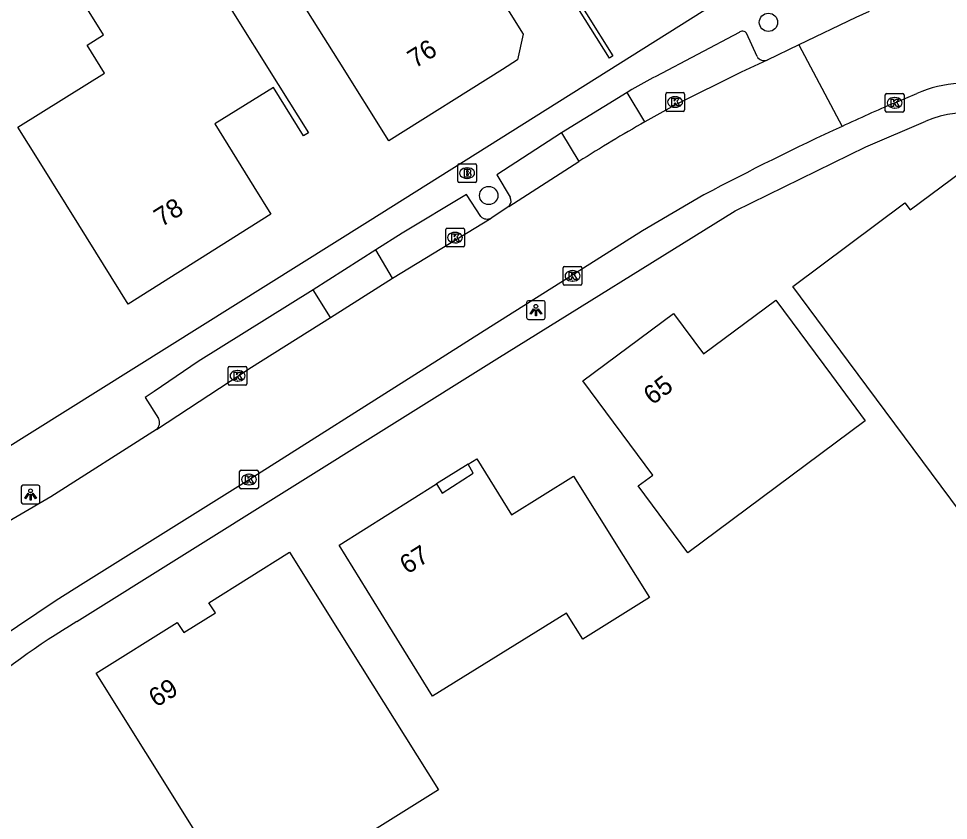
# Model space of a CAD drawing. Extents: x 157767 to 159171, y 387842 to 389425.
# Drawn here: x 158095.79 to 158145.55, y 388835.72 to 388878.6 of the extents above; entities that cross this region are included whole.
import ezdxf

# ---------------------------------------------------------------- set-up
doc = ezdxf.new("R2010")
doc.units = 0
for name, color, linetype in [('IMGEO_Boom', 7, 'Continuous'), ('IMGEO_Brandkraan', 7, 'Continuous'), ('IMGEO_Kolk', 7, 'Continuous'), ('IMGEO_Lichtpunt', 7, 'Continuous'), ('IMGEO_Pand', 7, 'Continuous'), ('IMGEO_Pand_nummerreeks', 7, 'Continuous'), ('IMGEO_Pand_overbouw', 7, 'Continuous'), ('IMGEO_Rijbaan_lokaal_open', 7, 'Continuous'), ('IMGEO_Voetpad_open', 7, 'Continuous')]:
    doc.layers.add(name, color=color, linetype=linetype)

msp = doc.modelspace()

# ---------------------------------------------------------------- linework, layer by layer
at = {"layer": 'IMGEO_Boom'}
for centre in [(158135.924, 388878.405), (158120.953, 388869.143)]:
    msp.add_circle(centre, 0.489, dxfattribs=at)
at = {"layer": 'IMGEO_Brandkraan'}
for p, q in [((158119.297, 388869.915), (158119.297, 388870.767)), ((158119.372, 388870.841), (158120.224, 388870.841)), ((158120.298, 388870.767), (158120.298, 388869.915)), ((158119.785, 388870.621), (158119.81, 388870.621)), ((158120.224, 388869.841), (158119.372, 388869.841)), ((158119.808, 388870.061), (158119.783, 388870.061))]:
    msp.add_line(p, q, dxfattribs=at)
for points in [[(158119.297, 388869.915), (158119.297, 388870.767)], [(158119.372, 388870.841), (158120.224, 388870.841)], [(158120.298, 388870.767), (158120.298, 388869.915)], [(158119.645, 388870.541), (158119.645, 388870.141), (158119.858, 388870.141)], [(158119.876, 388870.541), (158119.645, 388870.541)], [(158119.824, 388870.46), (158119.77, 388870.46), (158119.77, 388870.384)], [(158119.77, 388870.384), (158119.823, 388870.384)], [(158119.832, 388870.308), (158119.77, 388870.308), (158119.77, 388870.227)], [(158119.77, 388870.227), (158119.832, 388870.227)], [(158120.224, 388869.841), (158119.372, 388869.841)]]:
    msp.add_lwpolyline(points, dxfattribs=at)
for centre, radius, start, end in [((158119.374, 388870.765), 0.0765, 91.552, 178.448), ((158119.374, 388870.765), 0.0765, 91.552, 178.448), ((158120.222, 388870.765), 0.0765, 1.552, 88.448), ((158120.222, 388870.765), 0.0765, 1.552, 88.448), ((158119.825, 388870.422), 0.0379, 267.8285, 90.9355), ((158119.833, 388870.267), 0.0404, 269.8759, 90.5077), ((158119.864, 388870.392), 0.251, 268.6676, 293.5347), ((158119.88, 388870.396), 0.145, 59.4692, 91.5367), ((158119.905, 388870.443), 0.0922, 285.5137, 58.1501), ((158119.91, 388870.251), 0.105, 301.3115, 78.989), ((158119.374, 388869.917), 0.0765, 181.552, 268.448), ((158119.374, 388869.917), 0.0765, 181.552, 268.448), ((158120.222, 388869.917), 0.0765, 271.552, 358.448), ((158120.222, 388869.917), 0.0765, 271.552, 358.448)]:
    msp.add_arc(centre, radius, start, end, dxfattribs=at)
for centre, major_axis, ratio, start_param, end_param in [((158119.784, 388870.341), (-0.387, 0.002), 0.722429, 4.712389, 7.853982), ((158119.809, 388870.341), (-0.39, 0.002), 0.717154, 1.570796, 4.712389)]:
    msp.add_ellipse(centre, major_axis=major_axis, ratio=ratio, start_param=start_param, end_param=end_param, dxfattribs=at)
at = {"layer": 'IMGEO_Kolk'}
for p, q in [((158130.502, 388874.644), (158131.354, 388874.644)), ((158130.427, 388873.718), (158130.427, 388874.57)), ((158130.915, 388874.424), (158130.94, 388874.424)), ((158131.428, 388874.57), (158131.428, 388873.718)), ((158142.178, 388873.675), (158142.178, 388874.527)), ((158142.253, 388874.601), (158143.105, 388874.601)), ((158142.666, 388874.381), (158142.691, 388874.381)), ((158143.179, 388874.527), (158143.179, 388873.675)), ((158131.354, 388873.644), (158130.502, 388873.644)), ((158130.938, 388873.864), (158130.913, 388873.864)), ((158142.689, 388873.821), (158142.664, 388873.821)), ((158143.105, 388873.601), (158142.253, 388873.601)), ((158118.651, 388866.465), (158118.651, 388867.317)), ((158118.726, 388867.391), (158119.578, 388867.391)), ((158119.139, 388867.171), (158119.164, 388867.171)), ((158119.652, 388867.317), (158119.652, 388866.465)), ((158119.578, 388866.391), (158118.726, 388866.391)), ((158119.162, 388866.611), (158119.137, 388866.611)), ((158124.937, 388864.418), (158124.937, 388865.27)), ((158125.012, 388865.344), (158125.864, 388865.344)), ((158125.938, 388865.27), (158125.938, 388864.418)), ((158125.425, 388865.124), (158125.45, 388865.124)), ((158125.864, 388864.344), (158125.012, 388864.344)), ((158125.448, 388864.564), (158125.423, 388864.564)), ((158107.01, 388859.075), (158107.01, 388859.927)), ((158107.085, 388860.001), (158107.937, 388860.001)), ((158107.498, 388859.781), (158107.523, 388859.781)), ((158108.011, 388859.927), (158108.011, 388859.075)), ((158107.521, 388859.221), (158107.496, 388859.221)), ((158107.937, 388859.001), (158107.085, 388859.001)), ((158107.622, 388853.526), (158107.622, 388854.378)), ((158107.697, 388854.452), (158108.549, 388854.452)), ((158108.11, 388854.232), (158108.135, 388854.232)), ((158108.623, 388854.378), (158108.623, 388853.526)), ((158108.549, 388853.452), (158107.697, 388853.452)), ((158108.133, 388853.672), (158108.108, 388853.672))]:
    msp.add_line(p, q, dxfattribs=at)
for points in [[(158130.502, 388874.644), (158131.354, 388874.644)], [(158130.427, 388873.718), (158130.427, 388874.57)], [(158130.748, 388874.344), (158130.871, 388874.344), (158130.871, 388874.193), (158131.001, 388874.344), (158131.165, 388874.344), (158131.019, 388874.193), (158131.172, 388873.944), (158131.02, 388873.944), (158130.935, 388874.108), (158130.871, 388874.041), (158130.871, 388873.944), (158130.748, 388873.944), (158130.748, 388874.344)], [(158131.428, 388874.57), (158131.428, 388873.718)], [(158142.178, 388873.675), (158142.178, 388874.527)], [(158142.253, 388874.601), (158143.105, 388874.601)], [(158142.499, 388874.301), (158142.622, 388874.301), (158142.622, 388874.15), (158142.752, 388874.301), (158142.916, 388874.301), (158142.77, 388874.15), (158142.923, 388873.901), (158142.771, 388873.901), (158142.686, 388874.065), (158142.622, 388873.998), (158142.622, 388873.901), (158142.499, 388873.901), (158142.499, 388874.301)], [(158143.179, 388874.527), (158143.179, 388873.675)], [(158131.354, 388873.644), (158130.502, 388873.644)], [(158143.105, 388873.601), (158142.253, 388873.601)], [(158118.651, 388866.465), (158118.651, 388867.317)], [(158118.726, 388867.391), (158119.578, 388867.391)], [(158119.652, 388867.317), (158119.652, 388866.465)], [(158118.972, 388867.091), (158119.095, 388867.091), (158119.095, 388866.94), (158119.225, 388867.091), (158119.389, 388867.091), (158119.243, 388866.94), (158119.396, 388866.691), (158119.244, 388866.691), (158119.159, 388866.855), (158119.095, 388866.788), (158119.095, 388866.691), (158118.972, 388866.691), (158118.972, 388867.091)], [(158119.578, 388866.391), (158118.726, 388866.391)], [(158124.937, 388864.418), (158124.937, 388865.27)], [(158125.012, 388865.344), (158125.864, 388865.344)], [(158125.938, 388865.27), (158125.938, 388864.418)], [(158125.258, 388865.044), (158125.381, 388865.044), (158125.381, 388864.893), (158125.511, 388865.044), (158125.675, 388865.044), (158125.529, 388864.893), (158125.682, 388864.644), (158125.53, 388864.644), (158125.445, 388864.808), (158125.381, 388864.741), (158125.381, 388864.644), (158125.258, 388864.644), (158125.258, 388865.044)], [(158125.864, 388864.344), (158125.012, 388864.344)], [(158107.01, 388859.075), (158107.01, 388859.927)], [(158107.085, 388860.001), (158107.937, 388860.001)], [(158107.331, 388859.701), (158107.454, 388859.701), (158107.454, 388859.55), (158107.584, 388859.701), (158107.748, 388859.701), (158107.602, 388859.55), (158107.755, 388859.301), (158107.603, 388859.301), (158107.518, 388859.465), (158107.454, 388859.398), (158107.454, 388859.301), (158107.331, 388859.301), (158107.331, 388859.701)], [(158108.011, 388859.927), (158108.011, 388859.075)], [(158107.937, 388859.001), (158107.085, 388859.001)], [(158107.622, 388853.526), (158107.622, 388854.378)], [(158107.697, 388854.452), (158108.549, 388854.452)], [(158108.623, 388854.378), (158108.623, 388853.526)], [(158107.943, 388854.152), (158108.066, 388854.152), (158108.066, 388854.001), (158108.196, 388854.152), (158108.36, 388854.152), (158108.214, 388854.001), (158108.367, 388853.752), (158108.215, 388853.752), (158108.13, 388853.916), (158108.066, 388853.849), (158108.066, 388853.752), (158107.943, 388853.752), (158107.943, 388854.152)], [(158108.549, 388853.452), (158107.697, 388853.452)]]:
    msp.add_lwpolyline(points, dxfattribs=at)
for centre, start, end in [((158130.504, 388874.568), 91.552, 178.448), ((158130.504, 388874.568), 91.552, 178.448), ((158131.352, 388874.568), 1.552, 88.448), ((158131.352, 388874.568), 1.552, 88.448), ((158142.255, 388874.525), 91.552, 178.448), ((158142.255, 388874.525), 91.552, 178.448), ((158143.103, 388874.525), 1.552, 88.448), ((158143.103, 388874.525), 1.552, 88.448), ((158130.504, 388873.72), 181.552, 268.448), ((158130.504, 388873.72), 181.552, 268.448), ((158131.352, 388873.72), 271.552, 358.448), ((158131.352, 388873.72), 271.552, 358.448), ((158142.255, 388873.677), 181.552, 268.448), ((158142.255, 388873.677), 181.552, 268.448), ((158143.103, 388873.677), 271.552, 358.448), ((158143.103, 388873.677), 271.552, 358.448), ((158118.728, 388867.315), 91.552, 178.448), ((158118.728, 388867.315), 91.552, 178.448), ((158119.576, 388867.315), 1.552, 88.448), ((158119.576, 388867.315), 1.552, 88.448), ((158118.728, 388866.467), 181.552, 268.448), ((158118.728, 388866.467), 181.552, 268.448), ((158119.576, 388866.467), 271.552, 358.448), ((158119.576, 388866.467), 271.552, 358.448), ((158125.014, 388865.268), 91.552, 178.448), ((158125.014, 388865.268), 91.552, 178.448), ((158125.862, 388865.268), 1.552, 88.448), ((158125.862, 388865.268), 1.552, 88.448), ((158125.014, 388864.42), 181.552, 268.448), ((158125.014, 388864.42), 181.552, 268.448), ((158125.862, 388864.42), 271.552, 358.448), ((158125.862, 388864.42), 271.552, 358.448), ((158107.087, 388859.925), 91.552, 178.448), ((158107.087, 388859.925), 91.552, 178.448), ((158107.935, 388859.925), 1.552, 88.448), ((158107.935, 388859.925), 1.552, 88.448), ((158107.087, 388859.077), 181.552, 268.448), ((158107.087, 388859.077), 181.552, 268.448), ((158107.935, 388859.077), 271.552, 358.448), ((158107.935, 388859.077), 271.552, 358.448), ((158107.699, 388854.376), 91.552, 178.448), ((158107.699, 388854.376), 91.552, 178.448), ((158108.547, 388854.376), 1.552, 88.448), ((158108.547, 388854.376), 1.552, 88.448), ((158107.699, 388853.528), 181.552, 268.448), ((158107.699, 388853.528), 181.552, 268.448), ((158108.547, 388853.528), 271.552, 358.448), ((158108.547, 388853.528), 271.552, 358.448)]:
    msp.add_arc(centre, 0.0765, start, end, dxfattribs=at)
for centre, major_axis, ratio, start_param, end_param in [((158130.914, 388874.144), (-0.387, 0.002), 0.722429, 4.712389, 7.853982), ((158130.939, 388874.144), (-0.39, 0.002), 0.717154, 1.570796, 4.712389), ((158142.665, 388874.101), (-0.387, 0.002), 0.722429, 4.712389, 7.853982), ((158142.69, 388874.101), (-0.39, 0.002), 0.717154, 1.570796, 4.712389), ((158119.138, 388866.891), (-0.387, 0.002), 0.722429, 4.712389, 7.853982), ((158119.163, 388866.891), (-0.39, 0.002), 0.717154, 1.570796, 4.712389), ((158125.424, 388864.844), (-0.387, 0.002), 0.722429, 4.712389, 7.853982), ((158125.449, 388864.844), (-0.39, 0.002), 0.717154, 1.570796, 4.712389), ((158107.497, 388859.501), (-0.387, 0.002), 0.722429, 4.712389, 7.853982), ((158107.522, 388859.501), (-0.39, 0.002), 0.717154, 1.570796, 4.712389), ((158108.109, 388853.952), (-0.387, 0.002), 0.722429, 4.712389, 7.853982), ((158108.134, 388853.952), (-0.39, 0.002), 0.717154, 1.570796, 4.712389)]:
    msp.add_ellipse(centre, major_axis=major_axis, ratio=ratio, start_param=start_param, end_param=end_param, dxfattribs=at)
at = {"layer": 'IMGEO_Lichtpunt'}
for p, q in [((158122.981, 388863.419), (158122.981, 388862.612)), ((158122.981, 388863.419), (158122.981, 388862.612)), ((158123.883, 388863.514), (158123.075, 388863.514)), ((158123.883, 388863.514), (158123.075, 388863.514)), ((158123.977, 388862.612), (158123.977, 388863.419)), ((158123.977, 388862.612), (158123.977, 388863.419)), ((158123.075, 388862.518), (158123.883, 388862.518)), ((158123.075, 388862.518), (158123.883, 388862.518)), ((158095.933, 388853.554), (158095.933, 388852.747)), ((158095.933, 388853.554), (158095.933, 388852.747)), ((158096.835, 388853.649), (158096.027, 388853.649)), ((158096.835, 388853.649), (158096.027, 388853.649)), ((158096.929, 388852.747), (158096.929, 388853.554)), ((158096.929, 388852.747), (158096.929, 388853.554)), ((158096.027, 388852.653), (158096.835, 388852.653)), ((158096.027, 388852.653), (158096.835, 388852.653))]:
    msp.add_line(p, q, dxfattribs=at)
for points in [[(158123.355, 388863.083), (158123.394, 388863.055), (158123.206, 388862.793), (158123.168, 388862.82), (158123.355, 388863.083)], [(158123.457, 388863.035), (158123.504, 388863.035), (158123.504, 388862.713), (158123.457, 388862.713), (158123.457, 388863.035)], [(158123.567, 388863.055), (158123.605, 388863.082), (158123.792, 388862.82), (158123.753, 388862.792), (158123.567, 388863.055)], [(158096.307, 388853.218), (158096.346, 388853.19), (158096.158, 388852.928), (158096.12, 388852.955), (158096.307, 388853.218)], [(158096.519, 388853.19), (158096.557, 388853.217), (158096.744, 388852.955), (158096.705, 388852.927), (158096.519, 388853.19)], [(158096.409, 388853.17), (158096.456, 388853.17), (158096.456, 388852.848), (158096.409, 388852.848), (158096.409, 388853.17)]]:
    msp.add_lwpolyline(points, dxfattribs=at)
for centre in [(158123.48, 388863.217), (158096.432, 388853.352)]:
    msp.add_circle(centre, 0.0994, dxfattribs=at)
for centre, start, end in [((158123.075, 388863.419), 90, 180), ((158123.075, 388863.419), 90, 180), ((158123.883, 388863.419), 0, 90), ((158123.883, 388863.419), 0, 90), ((158123.075, 388862.612), 180, 270), ((158123.075, 388862.612), 180, 270), ((158123.883, 388862.612), 270, 0), ((158123.883, 388862.612), 270, 360), ((158096.027, 388853.554), 90, 180), ((158096.027, 388853.554), 90, 180), ((158096.835, 388853.554), 0, 90), ((158096.835, 388853.554), 0, 90), ((158096.027, 388852.747), 180, 270), ((158096.027, 388852.747), 180, 270), ((158096.835, 388852.747), 270, 0), ((158096.835, 388852.747), 270, 360)]:
    msp.add_arc(centre, 0.0946, start, end, dxfattribs=at)
at = {"layer": 'IMGEO_Pand'}
for points in [[(158118.603, 388890.964), (158121.95, 388885.615), (158127.587, 388876.605), (158127.408, 388876.492), (158124.414, 388881.258), (158121.687, 388879.545), (158122.797, 388877.776), (158122.497, 388876.392), (158121.691, 388875.886), (158115.61, 388872.067), (158112.951, 388876.302), (158108.068, 388884.077), (158113.266, 388887.318), (158104.881, 388900.758)], [(158096.77, 388895.68), (158107.026, 388879.319), (158109.682, 388875.083), (158111.301, 388872.501), (158111.048, 388872.342), (158109.429, 388874.926), (158106.291, 388872.972), (158108.39, 388869.601), (158109.3, 388868.14), (158101.66, 388863.34), (158099.01, 388867.58), (158096.887, 388870.975), (158095.752, 388872.791), (158099.443, 388875.098), (158100.387, 388875.688), (158099.455, 388877.18), (158100.334, 388877.73), (158091.27, 388892.23)], [(158140.209, 388860.273), (158137.225, 388864.285), (158143.229, 388868.75), (158143.512, 388868.37), (158146.282, 388870.43), (158150.754, 388864.417), (158146.725, 388861.421), (158154.92, 388850.402), (158159.772, 388854.01), (158162.213, 388850.727), (158158.201, 388847.744), (158152.615, 388843.59), (158140.209, 388860.273)], [(158131.602, 388850.036), (158128.946, 388853.608), (158129.73, 388854.191), (158125.987, 388859.225), (158130.844, 388862.837), (158132.453, 388860.674), (158136.31, 388863.542), (158139.293, 388859.529), (158141.1, 388857.099), (158131.602, 388850.036)], [(158112.94, 388850.443), (158118.162, 388853.719), (158118.464, 388853.227), (158120.125, 388854.288), (158119.846, 388854.776), (158120.312, 388855.068), (158122.18, 388852.06), (158125.483, 388854.132), (158128.14, 388849.897), (158129.553, 388847.645), (158125.987, 388845.407), (158125.113, 388846.8), (158117.946, 388842.362), (158115.573, 388846.192), (158112.94, 388850.443)], [(158107.9, 388830.88), (158102.6, 388839.361), (158099.95, 388843.6), (158104.286, 388846.313), (158104.628, 388845.765), (158106.324, 388846.828), (158105.97, 388847.367), (158110.29, 388850.07), (158112.945, 388845.833), (158118.26, 388837.349), (158107.9, 388830.88)]]:
    msp.add_lwpolyline(points, dxfattribs=at)
at = {"layer": 'IMGEO_Pand_overbouw'}
msp.add_lwpolyline([(158120.125, 388854.288), (158119.846, 388854.776), (158118.162, 388853.719), (158118.464, 388853.227)], close=True, dxfattribs=at)
at = {"layer": 'IMGEO_Rijbaan_lokaal_open'}
for points in [[(158141.307, 388878.977), (158140.606, 388878.655), (158137.555, 388877.195)], [(158137.555, 388877.195), (158135.858, 388876.383)], [(158137.555, 388877.195), (158139.863, 388872.841)], [(158135.858, 388876.383), (158134.464, 388875.737), (158130.918, 388873.983), (158129.312, 388873.086)], [(158128.367, 388874.654), (158124.844, 388872.489)], [(158129.312, 388873.086), (158128.367, 388874.654)], [(158142.682, 388874.103), (158143.863, 388874.599)], [(158124.844, 388872.489), (158125.78, 388870.963)], [(158122.031, 388868.562), (158125.78, 388870.963)], [(158132.472, 388869.172), (158129.179, 388867.257), (158125.151, 388864.708), (158120.701, 388861.904), (158117.528, 388859.886), (158108.23, 388854.014), (158099.247, 388848.39), (158097.811, 388847.476), (158094.679, 388845.398), (158093.248, 388844.396)], [(158122.031, 388868.562), (158121.09, 388867.934)], [(158115.808, 388864.716), (158121.09, 388867.934)], [(158114.905, 388866.236), (158111.565, 388864.096)], [(158115.808, 388864.716), (158114.905, 388866.236)], [(158112.485, 388862.625), (158115.808, 388864.716)], [(158112.485, 388862.625), (158111.565, 388864.096)], [(158103.167, 388856.621), (158108.265, 388859.969), (158112.485, 388862.625)], [(158103.167, 388856.621), (158097.521, 388853.02), (158093.898, 388850.927), (158092.817, 388850.246)]]:
    msp.add_lwpolyline(points, dxfattribs=at)
for centre, radius, start, end in [((158146.483, 388868.572), 6.572, 72.7703, 113.4962), ((158203.583, 388734.285), 152.506, 113.53674, 114.69714), ((158175.116, 388792.883), 92.361, 119.73075, 122.28737), ((158199.751, 388742.92), 143.059, 114.74785, 118.05309)]:
    msp.add_arc(centre, radius, start, end, dxfattribs=at)
at = {"layer": 'IMGEO_Voetpad_open'}
for points in [[(158089.44, 388852.074), (158114.469, 388867.731), (158141.409, 388884.68)], [(158134.348, 388877.867), (158129.893, 388875.516)], [(158135.316, 388876.578), (158134.756, 388877.821)], [(158128.617, 388874.807), (158128.367, 388874.654)], [(158098.905, 388846.353), (158121.394, 388860.4), (158134.149, 388868.326), (158141.128, 388871.749), (158144.339, 388873.112)], [(158124.844, 388872.489), (158121.386, 388870.25), (158122.096, 388869.062)], [(158120.531, 388868.013), (158119.755, 388869.195), (158116.328, 388867.136), (158114.905, 388866.236)], [(158111.565, 388864.096), (158105.404, 388860.262), (158103.048, 388858.659), (158102.564, 388858.346), (158103.278, 388857.213)]]:
    msp.add_lwpolyline(points, dxfattribs=at)
for centre, radius, start, end in [((158134.529, 388877.64), 0.29, 38.5624, 128.5723), ((158135.703, 388876.804), 0.448, 210.2356, 290.1891), ((158161.349, 388817.401), 66.082, 118.42557, 119.69126), ((158146.435, 388868.41), 5.148, 42.9294, 114.0189), ((158121.731, 388868.855), 0.419, 315.6202, 29.5659), ((158120.87, 388868.394), 0.51, 228.3194, 295.5927), ((158102.856, 388856.986), 0.479, 310.436, 28.3247), ((158121.073, 388809.424), 43.072, 120.9763, 130.6005)]:
    msp.add_arc(centre, radius, start, end, dxfattribs=at)

# ---------------------------------------------------------------- texts
at = {"layer": 'IMGEO_Pand_nummerreeks'}
for s, rotation, p in [('76', 32.1257, (158117.013, 388875.923)), ('78', 32.14, (158103.442, 388867.436)), ('65', 36.637, (158129.71, 388857.906)), ('67', 32.1019, (158116.594, 388848.863)), ('69', 32.0339, (158103.157, 388841.738))]:
    msp.add_text(s, height=1, rotation=rotation, dxfattribs=at).set_placement(p)

doc.saveas('drawing.dxf')
